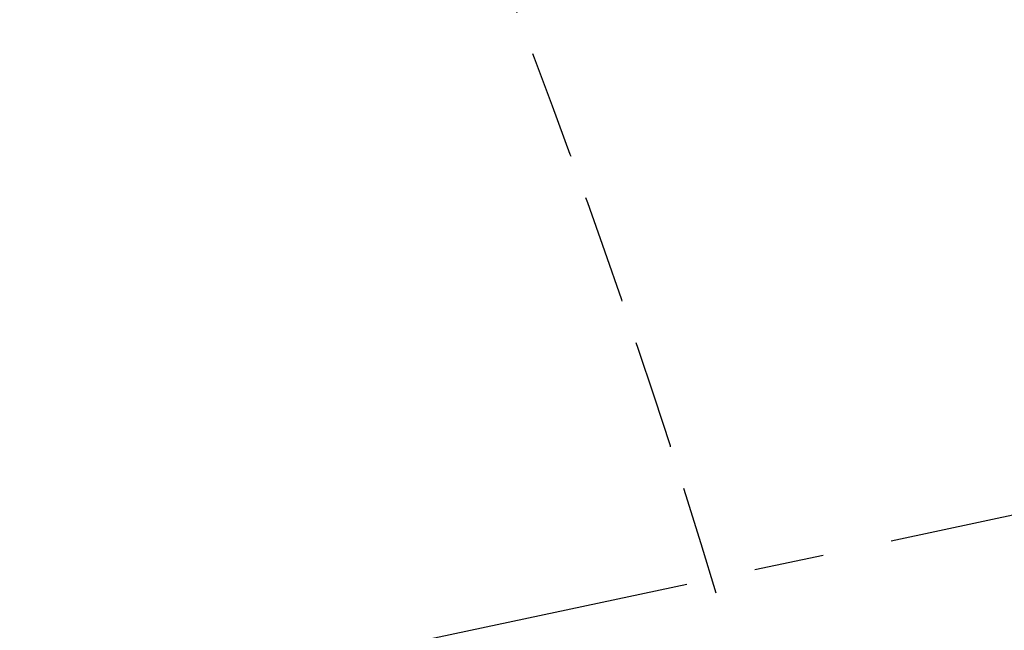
# Model space of a CAD drawing. Header units: millimetres. Extents: x 42975 to 708721, y 118172 to 172014.
# Tile 303 of 316: x 350529 to 350574, y 147480 to 147508. Entities that reach past the tile are written whole.
import ezdxf

# ---------------------------------------------------------------- set-up
doc = ezdxf.new("R2010")
doc.units = ezdxf.units.MM
doc.linetypes.add('ГТО-1 Пунктир', pattern=[7, 5, -2])
doc.linetypes.add('осевая', pattern=[50.8, 31.75, -6.35, 6.35, -6.35])
for name, color, linetype, lineweight in [('ГТО-2_Оси_025', 6, 'осевая', 25), ('ГТО-2_Размеры_035', 2, 'Continuous', 35), ('ОГОС_Пунктир_025', 151, 'ГТО-1 Пунктир', 25)]:
    doc.layers.add(name, color=color, linetype=linetype, lineweight=lineweight)

# ---------------------------------------------------------------- blocks, each defined once
blk = doc.blocks.new('ОГСО_Затвор_План')
at = {"layer": 'ГТО-2_Оси_025', "ltscale": 0.5}
blk.add_line((1439.692, 0), (-1270.296, 0), dxfattribs=at)
at = {"layer": 'ОГОС_Пунктир_025'}
blk.add_arc((-1117.17, -31.95), 374.999, 4.7854, 10.51747, dxfattribs=at)
blk.add_arc((-1117.17, -31.95), 374.999, 4.7854, 10.51747, dxfattribs=at)
blk = doc.blocks.new('A$C1AA538EC')
at = {"layer": 'ГТО-2_Размеры_035', "rotation": 11.99999999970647}
blk.add_blockref('ОГСО_Затвор_План', (6013.364, -11100.071), dxfattribs=at)

msp = doc.modelspace()

# ---------------------------------------------------------------- block references
at = {"layer": 'ГТО-2_Размеры_035'}
msp.add_blockref('A$C1AA538EC', (345274.631, 158737.105), dxfattribs=at)

doc.saveas('drawing.dxf')
